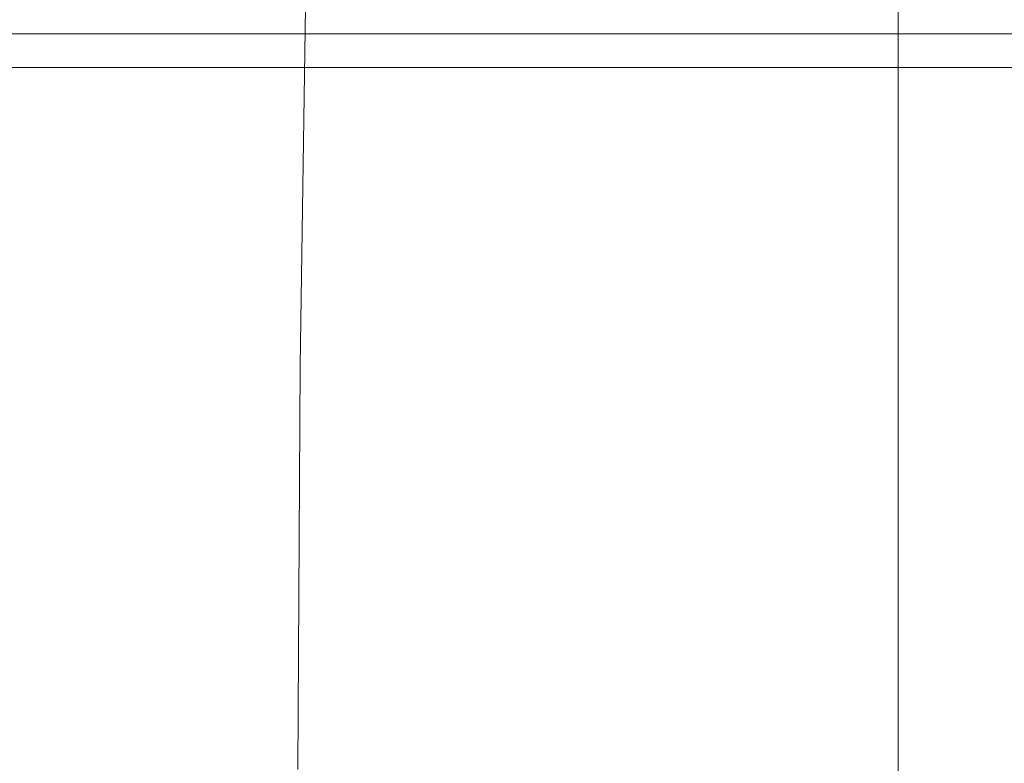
# Model space of a CAD drawing. Header units: millimetres. Extents: x 28291 to 177760, y -399809 to -170937.
# Tile 418 of 656: x 59980 to 60009, y -194395 to -194373. Entities that reach past the tile are written whole.
import ezdxf

# ---------------------------------------------------------------- set-up
doc = ezdxf.new("R2010")
doc.units = ezdxf.units.MM
doc.layers.get('0').update_dxf_attribs({"lineweight": 0})
doc.layers.add('!! 2 ZABUDOWA GK-MDF', color=7, linetype='Continuous', lineweight=13, true_color=0x7a7a7a)
doc.layers.add('!! 2_WYPOS- SANITARNE - zrealizowane', color=9, linetype='Continuous', lineweight=0, true_color=0x808080)
doc.layers.add('!! 2_POSADZKA OBRYS', color=181, linetype='Continuous', lineweight=0)

# ---------------------------------------------------------------- blocks, each defined once
blk = doc.blocks.new('A$C324a30b8')
for points in [[(0, 0.01049), (0, -0.71083)], [(-0.17797, -0.23916), (-0.17727, -0.11958), (-0.17552, 0)]]:
    blk.add_lwpolyline(points)

msp = doc.modelspace()

# ---------------------------------------------------------------- linework, layer by layer
at = {"layer": '!! 2 ZABUDOWA GK-MDF'}
msp.add_lwpolyline([(59846.56735, -194373.12813), (60071.56735, -194373.12813)], dxfattribs=at)
at = {"layer": '!! 2_POSADZKA OBRYS'}
for points in [[(59846.56735, -194624.12813), (59881.56735, -194624.12813), (59881.56735, -194641.12813), (59901.56735, -194641.12813), (59901.56735, -194653.12813), (60003.44739, -194653.12813), (60003.56735, -194641.12813), (60071.56735, -194641.12813), (60071.56735, -194373.12813), (59846.56735, -194373.12813)], [(59847.56735, -194623.12813), (59882.56735, -194623.12813), (59882.56735, -194640.12813), (59902.56735, -194640.12813), (59902.56735, -194652.12813), (60002.45734, -194652.12813), (60002.5773, -194640.12813), (60070.56735, -194640.12813), (60070.56735, -194374.12813), (59847.56735, -194374.12813)]]:
    msp.add_lwpolyline(points, close=True, dxfattribs=at)

# ---------------------------------------------------------------- block references
at = {"layer": '!! 2_WYPOS- SANITARNE - zrealizowane', "xscale": 100, "yscale": 100, "zscale": 100}
msp.add_blockref('A$C324a30b8', (60006.33769, -194371.00858), dxfattribs=at)

doc.saveas('drawing.dxf')
